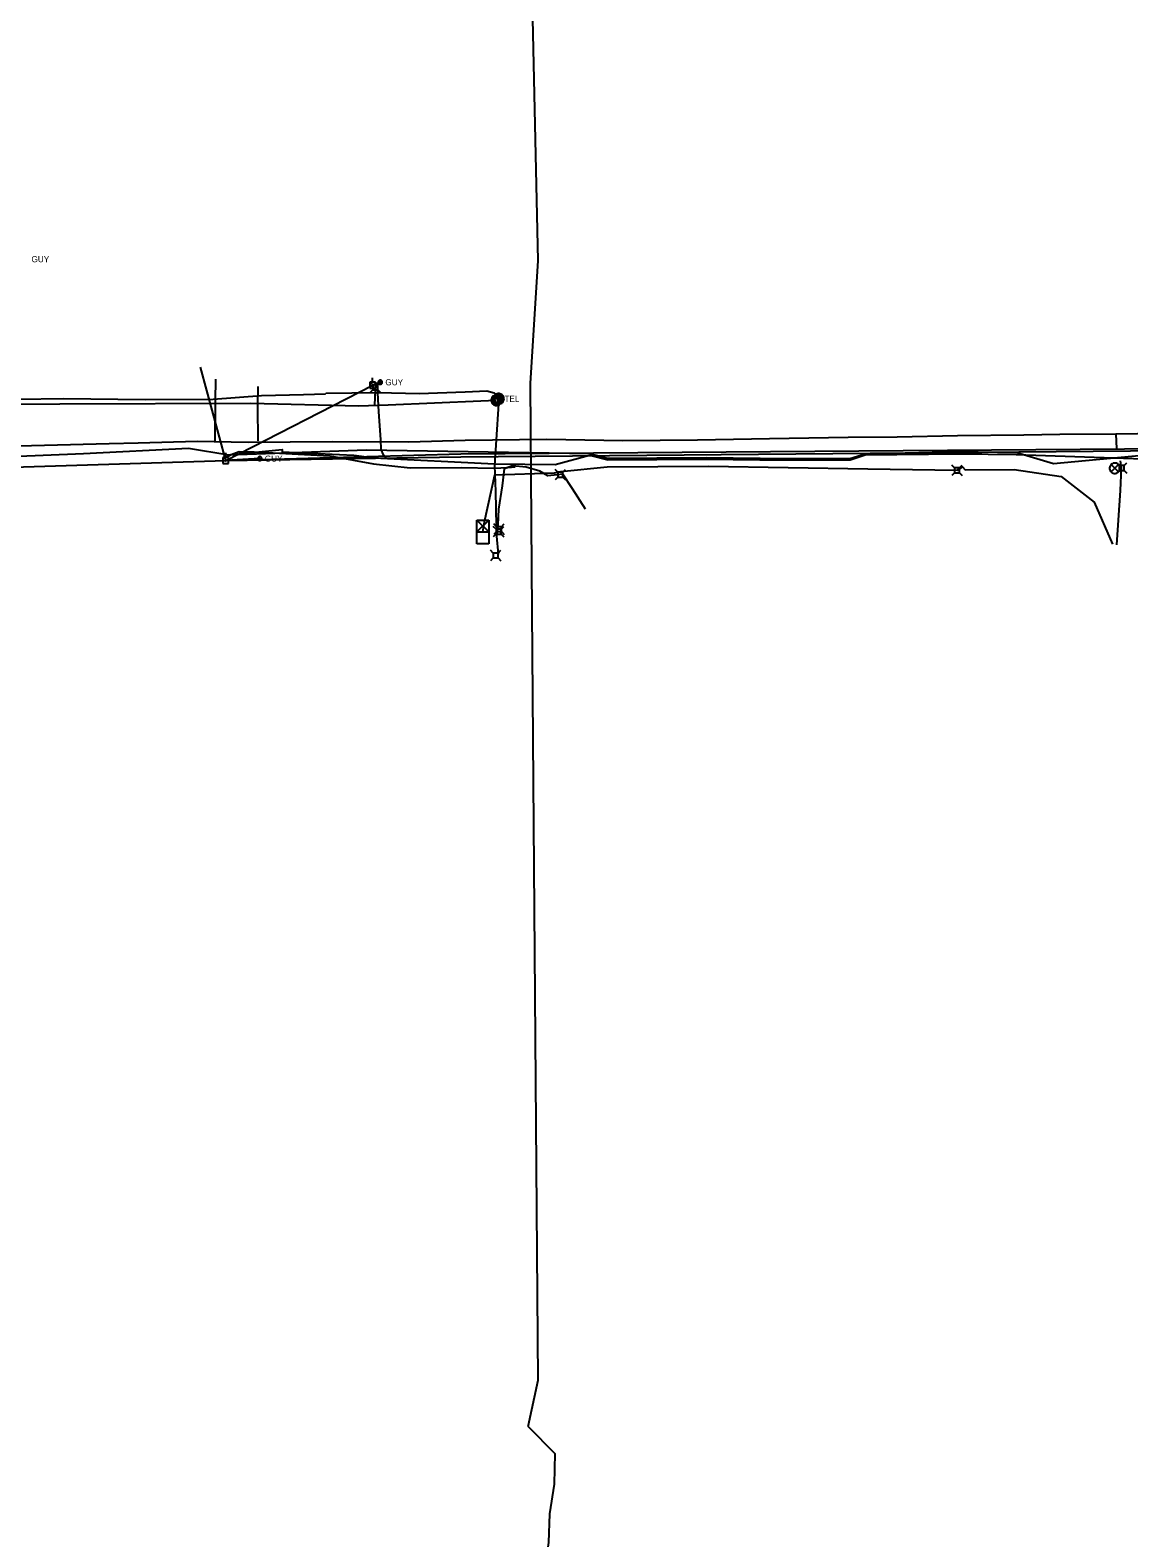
# Model space of a CAD drawing. Extents: x 600849 to 606371, y 330010 to 403088.
# Drawn here: x 602605 to 603297, y 392244 to 393193 of the extents above; entities that cross this region are included whole.
import ezdxf

# ---------------------------------------------------------------- set-up
doc = ezdxf.new("R2010")
doc.units = 0
for name, color, linetype in [('E_SIG', 7, 'Continuous'), ('E_UTL_AG_Bold', 7, 'Continuous'), ('E_UTL_E_UG', 7, 'Continuous'), ('E_UTL_EGuyWire', 7, 'Continuous'), ('E_UTL_EPowerPole', 7, 'Continuous'), ('E_UTL_FO_UG', 7, 'Continuous'), ('E_UTL_FO_UG_QWEST', 7, 'Continuous'), ('E_UTL_G_UG', 7, 'Continuous'), ('E_UTL_MH', 7, 'Continuous'), ('E_UTL_Overhead', 7, 'Continuous'), ('E_UTL_T_MH', 7, 'Continuous'), ('E_UTL_T_UG', 7, 'Continuous'), ('E_UTL_TV_UG', 7, 'Continuous')]:
    doc.layers.add(name, color=color, linetype=linetype)

msp = doc.modelspace()

# ---------------------------------------------------------------- linework, layer by layer
at = {"layer": 'E_SIG'}
for points in [[(603291.15, 392917.13), (603291.09, 392917.76), (603290.91, 392918.36), (603290.63, 392918.92), (603290.24, 392919.41), (603289.76, 392919.82), (603289.22, 392920.13), (603288.63, 392920.34), (603288.01, 392920.43), (603287.38, 392920.4), (603286.77, 392920.25), (603286.2, 392919.99), (603285.69, 392919.63), (603285.26, 392919.17), (603284.92, 392918.64), (603284.68, 392918.06), (603284.56, 392917.45), (603284.56, 392916.82), (603284.68, 392916.2), (603284.92, 392915.62), (603285.26, 392915.09), (603285.69, 392914.64), (603286.2, 392914.27), (603286.77, 392914.01), (603287.38, 392913.87), (603288.01, 392913.84), (603288.63, 392913.93), (603289.22, 392914.13), (603289.76, 392914.44), (603290.24, 392914.86), (603290.63, 392915.35), (603290.91, 392915.91), (603291.09, 392916.51), (603291.15, 392917.13)], [(603290.11, 392919.47), (603285.5, 392914.81)], [(603285.5, 392919.42), (603290.15, 392914.77)], [(602886.42, 392884.44), (602893.84, 392884.44)], [(602886.42, 392869.59), (602886.42, 392884.44)], [(602893.84, 392877.02), (602886.42, 392884.44)], [(602893.84, 392884.44), (602886.42, 392877.02)], [(602893.84, 392884.44), (602893.84, 392869.59)], [(602886.42, 392877.02), (602893.84, 392877.02)], [(602890.13, 392877.02), (602890.13, 392877.02)], [(602893.84, 392869.59), (602886.42, 392869.59)]]:
    msp.add_lwpolyline(points, dxfattribs=at)
at = {"layer": 'E_UTL_AG_Bold'}
for points in [[(602820.87, 392969.6), (602819.12, 392971.35)], [(602823.97, 392969.6), (602820.87, 392969.6)], [(602820.87, 392969.6), (602820.87, 392966.5)], [(602823.97, 392969.6), (602825.72, 392971.35)], [(602823.97, 392966.5), (602823.97, 392969.6)], [(602820.87, 392966.5), (602819.12, 392964.75)], [(602820.87, 392966.5), (602823.97, 392966.5)], [(602823.97, 392966.5), (602825.72, 392964.75)], [(602937.31, 392914.59), (602935.56, 392916.35)], [(602940.4, 392914.59), (602937.31, 392914.59)], [(602937.31, 392914.59), (602937.31, 392911.5)], [(602940.4, 392914.59), (602942.16, 392916.35)], [(602940.4, 392911.5), (602940.4, 392914.59)], [(603186.99, 392917.37), (603185.24, 392919.12)], [(603186.99, 392914.27), (603185.24, 392912.52)], [(603190.09, 392917.37), (603186.99, 392917.37)], [(603186.99, 392917.37), (603186.99, 392914.27)], [(603186.99, 392914.27), (603190.09, 392914.27)], [(603190.09, 392917.37), (603191.84, 392919.12)], [(603190.09, 392914.27), (603190.09, 392917.37)], [(603190.09, 392914.27), (603191.84, 392912.52)], [(603290.58, 392918.88), (603288.82, 392920.63)], [(603290.58, 392915.78), (603288.82, 392914.03)], [(603293.67, 392918.88), (603290.58, 392918.88)], [(603290.58, 392918.88), (603290.58, 392915.78)], [(603290.58, 392915.78), (603293.67, 392915.78)], [(603293.67, 392918.88), (603295.42, 392920.63)], [(603293.67, 392915.78), (603293.67, 392918.88)], [(603293.67, 392915.78), (603295.42, 392914.03)], [(602937.31, 392911.5), (602935.56, 392909.75)], [(602937.31, 392911.5), (602940.4, 392911.5)], [(602940.4, 392911.5), (602942.16, 392909.75)], [(602898.45, 392878.74), (602896.7, 392880.49)], [(602898.45, 392875.64), (602896.7, 392873.89)], [(602898.73, 392880.33), (602896.98, 392882.08)], [(602898.73, 392877.23), (602896.98, 392875.48)], [(602901.54, 392878.74), (602898.45, 392878.74)], [(602898.45, 392878.74), (602898.45, 392875.64)], [(602898.45, 392875.64), (602901.54, 392875.64)], [(602901.83, 392880.33), (602898.73, 392880.33)], [(602898.73, 392880.33), (602898.73, 392877.23)], [(602898.73, 392877.23), (602901.83, 392877.23)], [(602901.54, 392878.74), (602903.3, 392880.49)], [(602901.54, 392875.64), (602901.54, 392878.74)], [(602901.54, 392875.64), (602903.3, 392873.89)], [(602901.83, 392880.33), (602903.58, 392882.08)], [(602901.83, 392877.23), (602901.83, 392880.33)], [(602901.83, 392877.23), (602903.58, 392875.48)], [(602896.68, 392863.73), (602894.93, 392865.48)], [(602899.78, 392863.73), (602901.53, 392865.48)], [(602896.68, 392860.63), (602894.93, 392858.88)], [(602899.78, 392863.73), (602896.68, 392863.73)], [(602896.68, 392863.73), (602896.68, 392860.63)], [(602896.68, 392860.63), (602899.78, 392860.63)], [(602899.78, 392860.63), (602899.78, 392863.73)], [(602899.78, 392860.63), (602901.53, 392858.88)]]:
    msp.add_lwpolyline(points, dxfattribs=at)
at = {"layer": 'E_UTL_E_UG'}
for points in [[(602729.12, 392924.35), (602731.67, 392925.75), (602736.79, 392927.7), (602746.1, 392927.54), (602793.87, 392924.97)], [(602793.82, 392924.9), (602821.33, 392919.82), (602844.34, 392917.45), (602876.76, 392917.7), (602897.07, 392917.22), (602905.8, 392917.66), (602910.5, 392918.12)], [(602903.46, 392916.71), (602902.29, 392906.15), (602899.9, 392891.35), (602899.61, 392881.59), (602898.66, 392874.35), (602899.81, 392863.06)], [(602954.77, 392891.34), (602946.56, 392904.1), (602940.41, 392913.42), (602936.84, 392912.97), (602931.07, 392912.39), (602926.06, 392915.32), (602917.27, 392917.82), (602908.69, 392918.6), (602903.54, 392916.72)]]:
    msp.add_lwpolyline(points, dxfattribs=at)
at = {"layer": 'E_UTL_EGuyWire'}
for p, q in [((602825.53, 392971.27), (602820.76, 392969.4)), ((602749.67, 392923.19), (602728.3, 392922.04))]:
    msp.add_line(p, q, dxfattribs=at)
for points in [[(602826.81, 392971.27), (602826.79, 392971.51), (602826.72, 392971.74), (602826.61, 392971.96), (602826.46, 392972.15), (602826.28, 392972.31), (602826.06, 392972.43), (602825.83, 392972.51), (602825.59, 392972.55), (602825.35, 392972.54), (602825.11, 392972.48), (602824.89, 392972.38), (602824.69, 392972.24), (602824.52, 392972.06), (602824.39, 392971.86), (602824.3, 392971.63), (602824.25, 392971.39), (602824.25, 392971.15), (602824.3, 392970.91), (602824.39, 392970.68), (602824.52, 392970.47), (602824.69, 392970.3), (602824.89, 392970.16), (602825.11, 392970.05), (602825.35, 392970), (602825.59, 392969.99), (602825.83, 392970.02), (602826.06, 392970.1), (602826.28, 392970.22), (602826.46, 392970.38), (602826.61, 392970.57), (602826.72, 392970.79), (602826.79, 392971.02), (602826.81, 392971.27)], [(602825.69, 392971.27), (602825.69, 392971.3), (602825.68, 392971.33), (602825.67, 392971.35), (602825.65, 392971.38), (602825.62, 392971.4), (602825.6, 392971.41), (602825.57, 392971.42), (602825.54, 392971.43), (602825.51, 392971.43), (602825.48, 392971.42), (602825.45, 392971.41), (602825.43, 392971.39), (602825.41, 392971.37), (602825.39, 392971.34), (602825.38, 392971.31), (602825.37, 392971.28), (602825.37, 392971.25), (602825.38, 392971.22), (602825.39, 392971.19), (602825.41, 392971.17), (602825.43, 392971.15), (602825.45, 392971.13), (602825.48, 392971.12), (602825.51, 392971.11), (602825.54, 392971.11), (602825.57, 392971.11), (602825.6, 392971.12), (602825.62, 392971.14), (602825.65, 392971.16), (602825.67, 392971.18), (602825.68, 392971.21), (602825.69, 392971.24), (602825.69, 392971.27)], [(602750.95, 392923.19), (602750.93, 392923.43), (602750.86, 392923.66), (602750.75, 392923.88), (602750.6, 392924.07), (602750.41, 392924.23), (602750.2, 392924.35), (602749.97, 392924.43), (602749.73, 392924.47), (602749.49, 392924.46), (602749.25, 392924.4), (602749.03, 392924.3), (602748.83, 392924.16), (602748.66, 392923.98), (602748.53, 392923.77), (602748.44, 392923.55), (602748.39, 392923.31), (602748.39, 392923.06), (602748.44, 392922.82), (602748.53, 392922.6), (602748.66, 392922.39), (602748.83, 392922.22), (602749.03, 392922.07), (602749.25, 392921.97), (602749.49, 392921.91), (602749.73, 392921.9), (602749.97, 392921.94), (602750.2, 392922.02), (602750.41, 392922.14), (602750.6, 392922.3), (602750.75, 392922.49), (602750.86, 392922.71), (602750.93, 392922.94), (602750.95, 392923.19)], [(602749.83, 392923.19), (602749.83, 392923.22), (602749.82, 392923.24), (602749.81, 392923.27), (602749.79, 392923.3), (602749.76, 392923.32), (602749.74, 392923.33), (602749.71, 392923.34), (602749.68, 392923.35), (602749.65, 392923.34), (602749.62, 392923.34), (602749.59, 392923.32), (602749.57, 392923.31), (602749.54, 392923.28), (602749.53, 392923.26), (602749.52, 392923.23), (602749.51, 392923.2), (602749.51, 392923.17), (602749.52, 392923.14), (602749.53, 392923.11), (602749.54, 392923.09), (602749.57, 392923.06), (602749.59, 392923.05), (602749.62, 392923.03), (602749.65, 392923.03), (602749.68, 392923.02), (602749.71, 392923.03), (602749.74, 392923.04), (602749.76, 392923.05), (602749.79, 392923.07), (602749.81, 392923.1), (602749.82, 392923.13), (602749.83, 392923.15), (602749.83, 392923.19)]]:
    msp.add_lwpolyline(points, dxfattribs=at)
at = {"layer": 'E_UTL_EPowerPole'}
for points in [[(602822.57, 392971.24), (602818.88, 392971.24)], [(602818.88, 392971.24), (602818.88, 392967.55)], [(602820.99, 392969.4), (602820.99, 392969.45), (602820.98, 392969.49), (602820.96, 392969.53), (602820.93, 392969.56), (602820.89, 392969.59), (602820.86, 392969.62), (602820.81, 392969.63), (602820.77, 392969.64), (602820.72, 392969.64), (602820.68, 392969.63), (602820.64, 392969.61), (602820.6, 392969.58), (602820.57, 392969.55), (602820.54, 392969.51), (602820.53, 392969.47), (602820.52, 392969.42), (602820.52, 392969.38), (602820.53, 392969.33), (602820.54, 392969.29), (602820.57, 392969.25), (602820.6, 392969.22), (602820.64, 392969.19), (602820.68, 392969.17), (602820.72, 392969.16), (602820.77, 392969.16), (602820.81, 392969.17), (602820.86, 392969.18), (602820.89, 392969.21), (602820.93, 392969.24), (602820.96, 392969.27), (602820.98, 392969.31), (602820.99, 392969.35), (602820.99, 392969.4)], [(602820.72, 392971.24), (602820.72, 392974.15)], [(602822.57, 392967.55), (602822.57, 392971.24)], [(602818.88, 392967.55), (602822.57, 392967.55)], [(602730.11, 392923.88), (602726.42, 392923.88)], [(602726.42, 392923.88), (602726.42, 392920.19)], [(602728.54, 392922.04), (602728.53, 392922.09), (602728.52, 392922.13), (602728.5, 392922.17), (602728.47, 392922.21), (602728.43, 392922.24), (602728.4, 392922.26), (602728.35, 392922.27), (602728.31, 392922.28), (602728.26, 392922.28), (602728.22, 392922.27), (602728.18, 392922.25), (602728.14, 392922.22), (602728.11, 392922.19), (602728.08, 392922.15), (602728.07, 392922.11), (602728.06, 392922.06), (602728.06, 392922.02), (602728.07, 392921.97), (602728.08, 392921.93), (602728.11, 392921.89), (602728.14, 392921.86), (602728.18, 392921.83), (602728.22, 392921.82), (602728.26, 392921.8), (602728.31, 392921.8), (602728.35, 392921.81), (602728.4, 392921.82), (602728.43, 392921.85), (602728.47, 392921.88), (602728.5, 392921.91), (602728.52, 392921.95), (602728.53, 392922), (602728.54, 392922.04)], [(602728.26, 392923.88), (602728.26, 392926.79)], [(602730.11, 392920.19), (602730.11, 392923.88)], [(602726.42, 392920.19), (602730.11, 392920.19)]]:
    msp.add_lwpolyline(points, dxfattribs=at)
at = {"layer": 'E_UTL_FO_UG'}
for points in [[(602744.17, 392958.14), (602811.93, 392956.5), (602830.46, 392956.98), (602888.89, 392959.54), (602898.54, 392960.08)], [(602822.19, 392956.76), (602822.45, 392966.26), (602822.42, 392968.05)], [(601987.62, 392904.43), (601987.07, 392932.94), (601986.81, 392942.99), (601989.6, 392945.53), (602112.08, 392950.22), (602178.58, 392948.3), (602273.49, 392949.45), (602331.51, 392952.35), (602503.39, 392957.27), (602744.17, 392958.14)]]:
    msp.add_lwpolyline(points, dxfattribs=at)
at = {"layer": 'E_UTL_FO_UG_QWEST'}
for points in [[(602924.87, 392342.9), (602920.85, 392854.41), (602920.17, 392970.4), (602924.83, 393047.83), (602920.22, 393257.46), (602919.27, 393343.93), (602913.31, 393455.78), (602913.44, 393617.17), (602913.09, 393794.97), (602913.29, 393963.3), (602912.87, 394230.22), (602913.5, 394374.09), (602911.22, 394564.7), (602911.05, 394764.02), (602910.07, 394976.29), (602910.06, 395060.06), (602909.38, 395242.77), (602909.39, 395615.88), (602908.24, 395845.69), (602908.27, 395977.21), (602905.53, 396153.27)], [(602918.68, 392313.87), (602924.87, 392342.9)], [(602918.68, 392313.87), (602935.33, 392296.9), (602934.89, 392277.57), (602932.13, 392258.74), (602931.52, 392240.8), (602927.71, 392214.21), (602921.21, 392183.49), (602921.21, 392159.16)]]:
    msp.add_lwpolyline(points, dxfattribs=at)
at = {"layer": 'E_UTL_G_UG'}
for points in [[(602721.75, 392973.12), (602721.58, 392959.57), (602721.35, 392933.7)], [(602748.43, 392968.63), (602748.25, 392955.85), (602748.39, 392934.38)], [(602581.57, 392930.9), (602654.88, 392932.7), (602673.09, 392933.13), (602710.31, 392934.1), (602742.49, 392933.55), (602795.26, 392934.05), (602843.46, 392933.78), (602879.07, 392934.83), (602930.33, 392935.38), (602978.19, 392934.61), (603025.18, 392935.04), (603070.44, 392935.78), (603119.94, 392936.62), (603150.77, 392936.99), (603188.9, 392937.74), (603230.58, 392938.19), (603253.31, 392938.52), (603288.44, 392938.9), (603315.8, 392939.23), (603349.15, 392939.23), (603368.08, 392938.71)], [(603288.44, 392938.9), (603288.84, 392929.27)]]:
    msp.add_lwpolyline(points, dxfattribs=at)
at = {"layer": 'E_UTL_MH'}
for points in [[(602901.93, 392959.95), (602901.87, 392960.58), (602901.69, 392961.18), (602901.4, 392961.74), (602901.02, 392962.23), (602900.54, 392962.64), (602900, 392962.96), (602899.41, 392963.16), (602898.78, 392963.25), (602898.16, 392963.22), (602897.55, 392963.07), (602896.98, 392962.81), (602896.47, 392962.45), (602896.03, 392961.99), (602895.69, 392961.47), (602895.46, 392960.88), (602895.34, 392960.27), (602895.34, 392959.64), (602895.46, 392959.02), (602895.69, 392958.44), (602896.03, 392957.91), (602896.47, 392957.46), (602896.98, 392957.1), (602897.55, 392956.83), (602898.16, 392956.69), (602898.78, 392956.66), (602899.41, 392956.75), (602900, 392956.95), (602900.54, 392957.27), (602901.02, 392957.68), (602901.4, 392958.17), (602901.69, 392958.73), (602901.87, 392959.33), (602901.93, 392959.95)], [(602901.31, 392959.95), (602901.26, 392960.46), (602901.12, 392960.94), (602900.89, 392961.4), (602900.57, 392961.8), (602900.19, 392962.13), (602899.75, 392962.38), (602899.27, 392962.55), (602898.76, 392962.62), (602898.25, 392962.6), (602897.76, 392962.48), (602897.3, 392962.27), (602896.88, 392961.97), (602896.53, 392961.6), (602896.26, 392961.18), (602896.07, 392960.7), (602895.97, 392960.2), (602895.97, 392959.69), (602896.07, 392959.19), (602896.26, 392958.72), (602896.53, 392958.29), (602896.88, 392957.93), (602897.3, 392957.63), (602897.76, 392957.42), (602898.25, 392957.3), (602898.76, 392957.28), (602899.27, 392957.35), (602899.75, 392957.51), (602900.19, 392957.77), (602900.57, 392958.1), (602900.89, 392958.5), (602901.12, 392958.95), (602901.26, 392959.44), (602901.31, 392959.95)], [(602900.75, 392959.92), (602900.71, 392960.32), (602900.6, 392960.71), (602900.41, 392961.07), (602900.16, 392961.39), (602899.85, 392961.65), (602899.5, 392961.86), (602899.12, 392961.99), (602898.72, 392962.05), (602898.32, 392962.03), (602897.92, 392961.93), (602897.55, 392961.76), (602897.23, 392961.53), (602896.95, 392961.24), (602896.73, 392960.9), (602896.58, 392960.52), (602896.5, 392960.12), (602896.5, 392959.72), (602896.58, 392959.32), (602896.73, 392958.94), (602896.95, 392958.6), (602897.23, 392958.31), (602897.55, 392958.08), (602897.92, 392957.91), (602898.32, 392957.81), (602898.72, 392957.79), (602899.12, 392957.85), (602899.5, 392957.98), (602899.85, 392958.19), (602900.16, 392958.45), (602900.41, 392958.77), (602900.6, 392959.13), (602900.71, 392959.52), (602900.75, 392959.92)], [(602899.89, 392959.9), (602899.87, 392960.16), (602899.8, 392960.4), (602899.68, 392960.62), (602899.52, 392960.82), (602899.33, 392960.99), (602899.11, 392961.12), (602898.88, 392961.2), (602898.62, 392961.24), (602898.37, 392961.22), (602898.13, 392961.16), (602897.9, 392961.06), (602897.69, 392960.91), (602897.51, 392960.73), (602897.38, 392960.52), (602897.28, 392960.28), (602897.24, 392960.03), (602897.24, 392959.78), (602897.28, 392959.53), (602897.38, 392959.29), (602897.51, 392959.08), (602897.69, 392958.9), (602897.9, 392958.75), (602898.13, 392958.65), (602898.37, 392958.59), (602898.62, 392958.57), (602898.88, 392958.61), (602899.11, 392958.69), (602899.33, 392958.82), (602899.52, 392958.99), (602899.68, 392959.18), (602899.8, 392959.41), (602899.87, 392959.65), (602899.89, 392959.9)]]:
    msp.add_lwpolyline(points, dxfattribs=at)
at = {"layer": 'E_UTL_Overhead'}
for points in [[(602728.3, 392922.04), (602712.39, 392980.77)], [(602728.3, 392922.04), (602820.76, 392969.4)], [(601295.05, 392893.96), (601477.86, 392877.45), (601702.11, 392872.9), (601719.5, 392871.4), (601797.92, 392868.72), (601799.91, 392868.11), (601866.29, 392804.61), (601998.56, 392866.58), (602187.53, 392880.1), (602351.49, 392890.02), (602553.94, 392916.46), (602728.3, 392922.04)]]:
    msp.add_lwpolyline(points, dxfattribs=at)
at = {"layer": 'E_UTL_T_MH'}
for points in [[(602903.42, 392960.85), (602903.36, 392961.48), (602903.19, 392962.08), (602902.9, 392962.64), (602902.51, 392963.13), (602902.04, 392963.54), (602901.49, 392963.85), (602900.9, 392964.06), (602900.28, 392964.15), (602899.65, 392964.12), (602899.04, 392963.97), (602898.47, 392963.71), (602897.96, 392963.35), (602897.53, 392962.89), (602897.19, 392962.36), (602896.96, 392961.78), (602896.84, 392961.16), (602896.84, 392960.54), (602896.96, 392959.92), (602897.19, 392959.34), (602897.53, 392958.81), (602897.96, 392958.36), (602898.47, 392957.99), (602899.04, 392957.73), (602899.65, 392957.58), (602900.28, 392957.55), (602900.9, 392957.64), (602901.49, 392957.85), (602902.04, 392958.16), (602902.51, 392958.57), (602902.9, 392959.07), (602903.19, 392959.62), (602903.36, 392960.23), (602903.42, 392960.85)], [(602902.76, 392960.85), (602902.72, 392961.35), (602902.57, 392961.83), (602902.34, 392962.28), (602902.03, 392962.67), (602901.66, 392963), (602901.22, 392963.25), (602900.75, 392963.42), (602900.25, 392963.49), (602899.75, 392963.46), (602899.26, 392963.35), (602898.8, 392963.14), (602898.39, 392962.85), (602898.05, 392962.48), (602897.78, 392962.06), (602897.59, 392961.59), (602897.5, 392961.1), (602897.5, 392960.6), (602897.59, 392960.11), (602897.78, 392959.64), (602898.05, 392959.22), (602898.39, 392958.86), (602898.8, 392958.56), (602899.26, 392958.36), (602899.75, 392958.24), (602900.25, 392958.21), (602900.75, 392958.29), (602901.22, 392958.45), (602901.66, 392958.7), (602902.03, 392959.03), (602902.34, 392959.42), (602902.57, 392959.87), (602902.72, 392960.35), (602902.76, 392960.85)], [(602901.11, 392960.85), (602901.1, 392961.04), (602901.04, 392961.22), (602900.96, 392961.39), (602900.84, 392961.53), (602900.7, 392961.66), (602900.53, 392961.75), (602900.36, 392961.81), (602900.17, 392961.84), (602899.98, 392961.83), (602899.8, 392961.79), (602899.63, 392961.71), (602899.48, 392961.6), (602899.35, 392961.46), (602899.24, 392961.3), (602899.17, 392961.13), (602899.14, 392960.95), (602899.14, 392960.76), (602899.17, 392960.57), (602899.24, 392960.4), (602899.35, 392960.24), (602899.48, 392960.1), (602899.63, 392959.99), (602899.8, 392959.92), (602899.98, 392959.87), (602900.17, 392959.86), (602900.36, 392959.89), (602900.53, 392959.95), (602900.7, 392960.04), (602900.84, 392960.17), (602900.96, 392960.32), (602901.04, 392960.48), (602901.1, 392960.66), (602901.11, 392960.85)]]:
    msp.add_lwpolyline(points, dxfattribs=at)
at = {"layer": 'E_UTL_T_UG'}
for points in [[(602829.24, 392923.71), (602827.56, 392925.64), (602826.14, 392928.93), (602825.9, 392935.29), (602824.67, 392952.73), (602823.99, 392964.67), (602823.73, 392969.27)], [(602388.53, 392955.74), (602420.79, 392956.04), (602453.72, 392957.33), (602508.2, 392958.66), (602569.36, 392960.24), (602626.21, 392961.03), (602677.62, 392960.46), (602720.41, 392960.57), (602750.78, 392962.87), (602777.32, 392963.61), (602791.13, 392964.06)], [(602898.68, 392880.92), (602898.38, 392902.45), (602897.69, 392918.76), (602898.78, 392934.96), (602900.21, 392957.64), (602899.42, 392961.9), (602897.18, 392964.35), (602892.55, 392965.58), (602878.97, 392965.13), (602849.93, 392964.04), (602824.02, 392964.63), (602791.33, 392964.09)], [(603190.5, 392926.22), (603225.77, 392925.86), (603305.6, 392922.96), (603432.39, 392921.31), (603460.17, 392923.5), (603514.76, 392924.32), (603559.07, 392927.13), (603560.37, 392900.58), (603613.77, 392901.79), (603617.73, 392928.83), (603679.89, 392931.24), (603730.42, 392931.89), (603725.53, 392908.01), (603809.68, 392910.2), (603823.64, 392932.76), (603896.3, 392935.23), (603928.96, 392910.56)], [(602183.45, 392880.04), (602498.63, 392916.32), (602547.76, 392920.51), (602549.11, 392921.96), (602572.46, 392923.68), (602638.83, 392926.33), (602704.91, 392929.68), (602730.16, 392925.58), (602763.74, 392928.96), (602763.74, 392927.36), (602808.95, 392925.35), (602821.6, 392923.58)], [(602730.16, 392925.58), (602816.79, 392928.7), (602957.46, 392926.39)], [(602821.6, 392923.58), (602897.53, 392919.95), (602935.6, 392919.44), (602957.3, 392925.45)], [(602957.3, 392925.45), (602968.7, 392922.44), (603030.63, 392922.86), (603064.48, 392922.46)], [(602957.46, 392926.39), (602968.52, 392923.38), (603030.69, 392923.91), (603064.74, 392923.43), (603121.13, 392923.33), (603130.7, 392926.16)], [(603064.48, 392922.46), (603121.24, 392922.43)], [(603121.24, 392922.43), (603130.76, 392925.54), (603190.5, 392926.22)], [(603130.7, 392926.16), (603189.69, 392927.61), (603226.12, 392926.99), (603249.18, 392920.18), (603305.37, 392925.46), (603306.57, 392920.72), (603358.24, 392921.79), (603375.9, 392921.01), (603432.32, 392922.62), (603438.73, 392920), (603441.43, 392916.53), (603442.78, 392920.23)], [(602890.13, 392877.02), (602891.12, 392883.37), (602897.68, 392912.91), (602935.15, 392914.27), (602939.17, 392915.15), (602968.45, 392918.09), (603032.09, 392918.35), (603132.38, 392916.68), (603188.54, 392915.82), (603192.06, 392917.96), (603193.74, 392916.18), (603224.59, 392916.43), (603254.09, 392911.97), (603274.84, 392895.87), (603286.31, 392869.38)]]:
    msp.add_lwpolyline(points, dxfattribs=at)
at = {"layer": 'E_UTL_TV_UG'}
for points in [[(602728.3, 392922.04), (602876.2, 392926.24), (603906.35, 392934.07)], [(602728.3, 392922.04), (602876.34, 392924.23), (603906.48, 392933.55)], [(603289.06, 392868.88), (603291.39, 392903.08), (603292.12, 392917.33), (603291.47, 392921.9)]]:
    msp.add_lwpolyline(points, dxfattribs=at)

# ---------------------------------------------------------------- texts
at = {"layer": 'E_UTL_EGuyWire'}
for p in [(602606.03, 393046.83), (602828.74, 392969.34), (602752.88, 392921.26)]:
    msp.add_text('GUY', height=3.85, dxfattribs=at).set_placement(p)
at = {"layer": 'E_UTL_T_MH'}
msp.add_text('TEL', height=3.849, dxfattribs=at).set_placement((602903.69, 392958.91))

doc.saveas('drawing.dxf')
